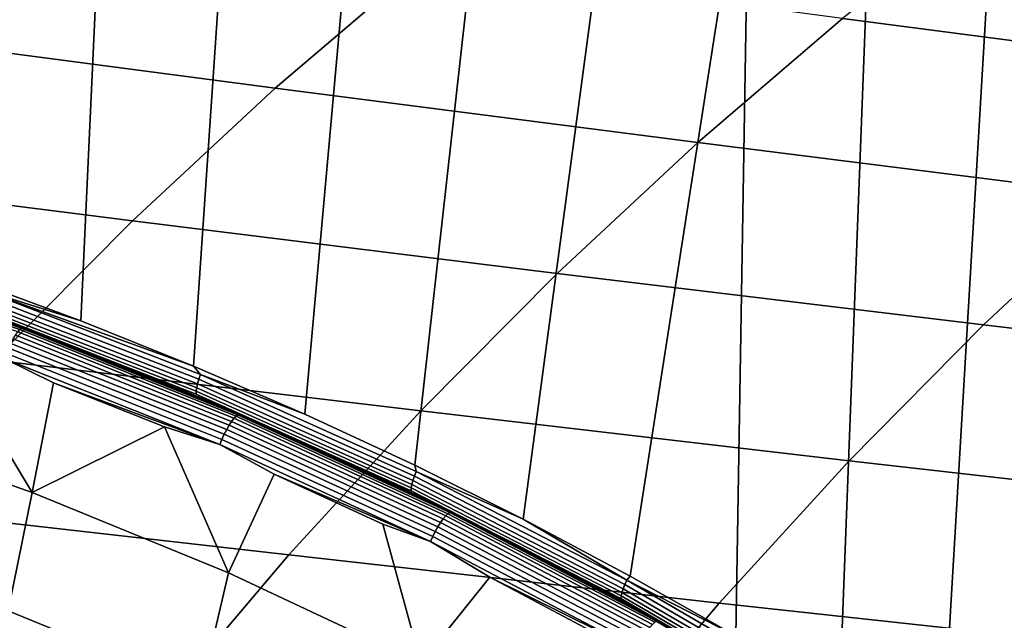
# Model space of a CAD drawing. Header units: metres. Extents: x -240 to 45, y -77 to 27.
# Tile 299 of 656: x -211.37 to -208.13, y 13.13 to 15.1. Entities that reach past the tile are written whole.
import ezdxf

# ---------------------------------------------------------------- set-up
doc = ezdxf.new("R2010")
doc.units = ezdxf.units.M
doc.layers.add('solid_102011X2', color=7, linetype='CONTINUOUS')

msp = doc.modelspace()

# ---------------------------------------------------------------- linework, layer by layer
at = {"layer": 'solid_102011X2'}
for points in [[(-211.546097, 14.250169, 270.942383), (-211.482178, 16.88657, 270.926453), (-211.050674, 16.728144, 270.818878), (-211.171478, 14.111793, 270.848999)], [(-211.171478, 14.111793, 270.848999), (-211.050674, 16.728144, 270.818878), (-210.623962, 16.559772, 270.712463), (-210.800751, 13.963403, 270.756561)], [(-210.800751, 13.963403, 270.756561), (-210.623962, 16.559772, 270.712463), (-210.202301, 16.381596, 270.60733), (-210.43428, 13.805162, 270.665192)], [(-210.43428, 13.805162, 270.665192), (-210.202301, 16.381596, 270.60733), (-209.78595, 16.1938, 270.50354), (-210.072266, 13.637177, 270.574921)], [(-210.072266, 13.637177, 270.574921), (-209.78595, 16.1938, 270.50354), (-209.375153, 15.996549, 270.401123), (-209.714981, 13.459588, 270.48584)], [(-209.714981, 13.459588, 270.48584), (-209.375153, 15.996549, 270.401123), (-208.970169, 15.790026, 270.30014), (-209.362717, 13.27256, 270.39801)], [(-209.015671, 13.0762, 270.311493), (-209.362717, 13.27256, 270.39801), (-208.970169, 15.790026, 270.30014)], [(-209.015671, 13.0762, 270.311493), (-208.970169, 15.790026, 270.30014), (-208.571259, 15.574406, 270.200684), (-208.674149, 12.870733, 270.226318)], [(-208.674149, 12.870733, 270.226318), (-208.571259, 15.574406, 270.200684), (-208.178604, 15.34988, 270.102783), (-208.338287, 12.656238, 270.142578)], [(-210.047241, 15.291131, 304.975006), (-211.425323, 15.478531, 303.337738), (-211.917648, 15.059723, 303.699371), (-210.53154, 14.877807, 305.3349)], [(-206.793182, 15.306257, 307.863495), (-208.174332, 15.491684, 306.237122), (-208.663696, 15.107029, 306.604401), (-207.274994, 14.926579, 308.228241)], [(-208.338287, 12.656238, 270.142578), (-208.178604, 15.34988, 270.102783), (-207.79248, 15.116625, 270.0065), (-208.008453, 12.432991, 270.060364)], [(-208.663696, 15.107029, 306.604401), (-210.047241, 15.291131, 304.975006), (-210.53154, 14.877807, 305.3349), (-209.140381, 14.699076, 306.962128)], [(-207.274994, 14.926579, 308.228241), (-208.663696, 15.107029, 306.604401), (-209.140381, 14.699076, 306.962128), (-207.744354, 14.523852, 308.583557)], [(-210.53154, 14.877807, 305.3349), (-211.917648, 15.059723, 303.699371), (-212.396042, 14.617742, 304.050781), (-211.002182, 14.441555, 305.684631)], [(-209.140381, 14.699076, 306.962128), (-210.53154, 14.877807, 305.3349), (-211.002182, 14.441555, 305.684631), (-209.603638, 14.268436, 307.309784)], [(-207.744354, 14.523852, 308.583557), (-209.140381, 14.699076, 306.962128), (-209.603638, 14.268436, 307.309784), (-208.2005, 14.098681, 308.928894)], [(-211.002182, 14.441555, 305.684631), (-212.396042, 14.617742, 304.050781), (-212.859802, 14.153279, 304.391418), (-211.458435, 13.983058, 306.023682)], [(-206.34256, 14.352416, 310.202667), (-207.744354, 14.523852, 308.583557), (-208.2005, 14.098681, 308.928894), (-206.791733, 13.932545, 310.545593)], [(-209.603638, 14.268436, 307.309784), (-211.002182, 14.441555, 305.684631), (-211.458435, 13.983058, 306.023682), (-210.052765, 13.815786, 307.646851)], [(-212.098633, 14.329784, 271.179443), (-211.372986, 14.083229, 270.998596), (-211.379623, 14.075658, 270.983185), (-212.104889, 14.322069, 271.163971)], [(-211.372986, 14.083229, 270.998596), (-212.098633, 14.329784, 271.179443), (-212.092972, 14.334468, 271.19632), (-211.367111, 14.087818, 271.015411)], [(-211.367111, 14.087818, 271.015411), (-212.092972, 14.334468, 271.19632), (-211.373062, 14.093218, 271.034943)], [(-208.2005, 14.098681, 308.928894), (-209.603638, 14.268436, 307.309784), (-210.052765, 13.815786, 307.646851), (-208.642746, 13.651731, 309.263702)], [(-211.503571, 14.216921, 270.933319), (-211.546097, 14.250169, 270.942383), (-211.171478, 14.111793, 270.848999)], [(-211.507858, 14.200994, 270.939026), (-210.783203, 13.919906, 270.758362), (-210.787201, 13.905245, 270.766937), (-211.511108, 14.186048, 270.947418)], [(-211.503571, 14.216921, 270.933319), (-210.778137, 13.935527, 270.752472), (-210.783203, 13.919906, 270.758362), (-211.507858, 14.200994, 270.939026)], [(-211.503571, 14.216921, 270.933319), (-211.171478, 14.111793, 270.848999), (-210.800751, 13.963403, 270.756561)], [(-211.503571, 14.216921, 270.933319), (-210.800751, 13.963403, 270.756561), (-210.778137, 13.935527, 270.752472)], [(-211.513245, 14.172538, 270.958252), (-210.789993, 13.891994, 270.777924), (-210.791519, 13.880554, 270.791016), (-211.514191, 14.160875, 270.971191)], [(-211.511108, 14.186048, 270.947418), (-210.787201, 13.905245, 270.766937), (-210.789993, 13.891994, 270.777924), (-211.513245, 14.172538, 270.958252)], [(-211.514191, 14.160875, 270.971191), (-210.791519, 13.880554, 270.791016), (-210.791718, 13.871274, 270.805786), (-211.513931, 14.151414, 270.98587)], [(-211.513931, 14.151414, 270.98587), (-210.791718, 13.871274, 270.805786), (-211.380753, 14.096587, 270.968964)], [(-211.379623, 14.075658, 270.983185), (-210.667511, 13.79159, 270.805603), (-210.675171, 13.781507, 270.792267), (-211.38678, 14.06536, 270.969727)], [(-211.380753, 14.096587, 270.968964), (-210.667587, 13.812319, 270.791138), (-210.665192, 13.808147, 270.807922), (-211.378143, 14.092333, 270.985687)], [(-210.791718, 13.871274, 270.805786), (-210.667587, 13.812319, 270.791138), (-211.380753, 14.096587, 270.968964)], [(-211.372986, 14.083229, 270.998596), (-210.660507, 13.798998, 270.820923), (-210.667511, 13.79159, 270.805603), (-211.379623, 14.075658, 270.983185)], [(-211.193176, 14.022705, 270.957458), (-211.187454, 14.023444, 270.988647), (-211.373062, 14.093218, 271.034943), (-211.378815, 14.092514, 271.003754)], [(-211.378143, 14.092333, 270.985687), (-211.193176, 14.022705, 270.957458), (-211.378815, 14.092514, 271.003754)], [(-211.378143, 14.092333, 270.985687), (-210.665192, 13.808147, 270.807922), (-211.193176, 14.022705, 270.957458)], [(-211.367111, 14.087818, 271.015411), (-211.373062, 14.093218, 271.034943), (-211.187454, 14.023444, 270.988647)], [(-210.660507, 13.798998, 270.820923), (-211.372986, 14.083229, 270.998596), (-211.367111, 14.087818, 271.015411), (-210.654404, 13.80348, 270.837708)], [(-211.367111, 14.087818, 271.015411), (-211.187454, 14.023444, 270.988647), (-211.002808, 13.951191, 270.942566)], [(-211.367111, 14.087818, 271.015411), (-211.002808, 13.951191, 270.942566), (-210.819183, 13.876472, 270.896759)], [(-210.654404, 13.80348, 270.837708), (-211.367111, 14.087818, 271.015411), (-210.819183, 13.876472, 270.896759)], [(-206.791733, 13.932545, 310.545593), (-208.2005, 14.098681, 308.928894), (-208.642746, 13.651731, 309.263702), (-207.227234, 13.491125, 310.878052)], [(-211.331833, 13.547549, 271.017548), (-211.990448, 13.779722, 271.182983), (-211.631287, 14.044299, 270.999847)], [(-211.421783, 13.987678, 270.944366), (-211.261932, 13.908609, 270.907715), (-211.331833, 13.547549, 271.017548), (-211.631287, 14.044299, 270.999847)], [(-211.401688, 14.038061, 270.950348), (-210.691422, 13.754763, 270.773193), (-210.699448, 13.739006, 270.768127), (-211.408936, 14.021984, 270.945099)], [(-211.394226, 14.052685, 270.958649), (-210.683228, 13.769092, 270.781342), (-210.691422, 13.754763, 270.773193), (-211.401688, 14.038061, 270.950348)], [(-211.38678, 14.06536, 270.969727), (-210.675171, 13.781507, 270.792267), (-210.683228, 13.769092, 270.781342), (-211.394226, 14.052685, 270.958649)], [(-211.41571, 14.004997, 270.943085), (-210.707062, 13.722355, 270.766296), (-210.713989, 13.705373, 270.767761), (-211.421783, 13.987678, 270.944366)], [(-211.408936, 14.021984, 270.945099), (-210.699448, 13.739006, 270.768127), (-210.707062, 13.722355, 270.766296), (-211.41571, 14.004997, 270.943085)], [(-211.008514, 13.950417, 270.911407), (-211.002808, 13.951191, 270.942566), (-211.187454, 14.023444, 270.988647), (-211.193176, 14.022705, 270.957458)], [(-210.665192, 13.808147, 270.807922), (-211.008514, 13.950417, 270.911407), (-211.193176, 14.022705, 270.957458)], [(-210.052765, 13.815786, 307.646851), (-211.458435, 13.983058, 306.023682), (-211.899612, 13.503036, 306.351501), (-210.487045, 13.341833, 307.972748)], [(-211.421783, 13.987678, 270.944366), (-210.713989, 13.705373, 270.767761), (-211.261932, 13.908609, 270.907715)], [(-210.824875, 13.875663, 270.865631), (-210.819183, 13.876472, 270.896759), (-211.002808, 13.951191, 270.942566), (-211.008514, 13.950417, 270.911407)], [(-210.665192, 13.808147, 270.807922), (-210.824875, 13.875663, 270.865631), (-211.008514, 13.950417, 270.911407)], [(-210.778137, 13.935527, 270.752472), (-210.800751, 13.963403, 270.756561), (-210.43428, 13.805162, 270.665192)], [(-211.331833, 13.547549, 271.017548), (-211.261932, 13.908609, 270.907715), (-210.896362, 13.763017, 270.816498)], [(-210.713989, 13.705373, 270.767761), (-210.896362, 13.763017, 270.816498), (-211.261932, 13.908609, 270.907715)], [(-210.783203, 13.919906, 270.758362), (-210.073517, 13.600847, 270.581421), (-210.078232, 13.586513, 270.590179), (-210.787201, 13.905245, 270.766937)], [(-210.778137, 13.935527, 270.752472), (-210.067673, 13.616122, 270.575317), (-210.073517, 13.600847, 270.581421), (-210.783203, 13.919906, 270.758362)], [(-210.067673, 13.616122, 270.575317), (-210.778137, 13.935527, 270.752472), (-210.43428, 13.805162, 270.665192), (-210.072266, 13.637177, 270.574921)], [(-210.642273, 13.798458, 270.820099), (-210.636612, 13.799306, 270.851196), (-210.819183, 13.876472, 270.896759), (-210.824875, 13.875663, 270.865631)], [(-210.665192, 13.808147, 270.807922), (-210.642273, 13.798458, 270.820099), (-210.824875, 13.875663, 270.865631)], [(-210.654404, 13.80348, 270.837708), (-210.819183, 13.876472, 270.896759), (-210.636612, 13.799306, 270.851196)], [(-210.791519, 13.880554, 270.791016), (-210.083771, 13.562368, 270.614563), (-210.084427, 13.553295, 270.629456), (-210.791718, 13.871274, 270.805786)], [(-210.789993, 13.891994, 270.777924), (-210.08168, 13.573555, 270.601318), (-210.083771, 13.562368, 270.614563), (-210.791519, 13.880554, 270.791016)], [(-210.787201, 13.905245, 270.766937), (-210.078232, 13.586513, 270.590179), (-210.08168, 13.573555, 270.601318), (-210.789993, 13.891994, 270.777924)], [(-210.791718, 13.871274, 270.805786), (-210.084427, 13.553295, 270.629456), (-210.667587, 13.812319, 270.791138)], [(-210.667587, 13.812319, 270.791138), (-209.969391, 13.490997, 270.617065), (-209.967209, 13.48692, 270.633881), (-210.665192, 13.808147, 270.807922)], [(-210.084427, 13.553295, 270.629456), (-209.969391, 13.490997, 270.617065), (-210.667587, 13.812319, 270.791138)], [(-208.642746, 13.651731, 309.263702), (-210.052765, 13.815786, 307.646851), (-210.487045, 13.341833, 307.972748), (-209.070419, 13.183702, 309.587463)], [(-212.05748, 13.386218, 271.275909), (-211.990448, 13.779722, 271.182983), (-211.331833, 13.547549, 271.017548), (-211.411057, 13.157919, 271.112885)], [(-210.675171, 13.781507, 270.792267), (-209.978546, 13.460712, 270.618469), (-209.987213, 13.448589, 270.607666), (-210.683228, 13.769092, 270.781342)], [(-210.667511, 13.79159, 270.805603), (-209.970398, 13.470553, 270.631714), (-209.978546, 13.460712, 270.618469), (-210.675171, 13.781507, 270.792267)], [(-210.660507, 13.798998, 270.820923), (-209.963028, 13.477778, 270.646942), (-209.970398, 13.470553, 270.631714), (-210.667511, 13.79159, 270.805603)], [(-210.665192, 13.808147, 270.807922), (-209.967209, 13.48692, 270.633881), (-210.642273, 13.798458, 270.820099)], [(-209.963028, 13.477778, 270.646942), (-210.660507, 13.798998, 270.820923), (-210.654404, 13.80348, 270.837708), (-209.956711, 13.482143, 270.663666)], [(-210.654404, 13.80348, 270.837708), (-210.636612, 13.799306, 270.851196), (-210.455109, 13.719704, 270.805908)], [(-210.654404, 13.80348, 270.837708), (-210.455109, 13.719704, 270.805908), (-210.274719, 13.637685, 270.760895)], [(-210.654404, 13.80348, 270.837708), (-210.274719, 13.637685, 270.760895), (-210.095474, 13.553266, 270.716156)], [(-209.956711, 13.482143, 270.663666), (-210.654404, 13.80348, 270.837708), (-210.095474, 13.553266, 270.716156)], [(-210.460754, 13.718819, 270.774841), (-210.455109, 13.719704, 270.805908), (-210.636612, 13.799306, 270.851196), (-210.642273, 13.798458, 270.820099)], [(-209.967209, 13.48692, 270.633881), (-210.460754, 13.718819, 270.774841), (-210.642273, 13.798458, 270.820099)], [(-210.685318, 13.282929, 270.855133), (-211.331833, 13.547549, 271.017548), (-210.896362, 13.763017, 270.816498)], [(-210.713989, 13.705373, 270.767761), (-210.534897, 13.607689, 270.726288), (-210.685318, 13.282929, 270.855133), (-210.896362, 13.763017, 270.816498)], [(-210.691422, 13.754763, 270.773193), (-209.996109, 13.434592, 270.599701), (-210.004913, 13.419197, 270.594788), (-210.699448, 13.739006, 270.768127)], [(-210.683228, 13.769092, 270.781342), (-209.987213, 13.448589, 270.607666), (-209.996109, 13.434592, 270.599701), (-210.691422, 13.754763, 270.773193)], [(-210.707062, 13.722355, 270.766296), (-210.013336, 13.402925, 270.59314), (-210.021103, 13.386326, 270.594818), (-210.713989, 13.705373, 270.767761)], [(-210.699448, 13.739006, 270.768127), (-210.004913, 13.419197, 270.594788), (-210.013336, 13.402925, 270.59314), (-210.707062, 13.722355, 270.766296)], [(-210.280334, 13.636762, 270.729858), (-210.274719, 13.637685, 270.760895), (-210.455109, 13.719704, 270.805908), (-210.460754, 13.718819, 270.774841)], [(-209.967209, 13.48692, 270.633881), (-210.280334, 13.636762, 270.729858), (-210.460754, 13.718819, 270.774841)], [(-210.713989, 13.705373, 270.767761), (-210.021103, 13.386326, 270.594818), (-210.534897, 13.607689, 270.726288)], [(-207.227234, 13.491125, 310.878052), (-208.642746, 13.651731, 309.263702), (-209.070419, 13.183702, 309.587463), (-207.648392, 13.028848, 311.199615)], [(-210.101074, 13.552304, 270.68515), (-210.095474, 13.553266, 270.716156), (-210.274719, 13.637685, 270.760895), (-210.280334, 13.636762, 270.729858)], [(-209.967209, 13.48692, 270.633881), (-210.101074, 13.552304, 270.68515), (-210.280334, 13.636762, 270.729858)], [(-210.067673, 13.616122, 270.575317), (-209.3741, 13.259465, 270.402405), (-209.380676, 13.244578, 270.408661), (-210.073517, 13.600847, 270.581421)], [(-210.067673, 13.616122, 270.575317), (-210.072266, 13.637177, 270.574921), (-209.714981, 13.459588, 270.48584)], [(-210.067673, 13.616122, 270.575317), (-209.714981, 13.459588, 270.48584), (-209.3741, 13.259465, 270.402405)], [(-210.052429, 12.98642, 270.696136), (-210.685318, 13.282929, 270.855133), (-210.534897, 13.607689, 270.726288), (-210.177841, 13.442739, 270.637146)], [(-210.021103, 13.386326, 270.594818), (-210.177841, 13.442739, 270.637146), (-210.534897, 13.607689, 270.726288)], [(-210.078232, 13.586513, 270.590179), (-209.386108, 13.230607, 270.417603), (-209.390198, 13.217978, 270.428925), (-210.08168, 13.573555, 270.601318)], [(-210.073517, 13.600847, 270.581421), (-209.380676, 13.244578, 270.408661), (-209.386108, 13.230607, 270.417603), (-210.078232, 13.586513, 270.590179)], [(-209.922974, 13.465463, 270.640747), (-209.917404, 13.466464, 270.671692), (-210.095474, 13.553266, 270.716156), (-210.101074, 13.552304, 270.68515)], [(-209.967209, 13.48692, 270.633881), (-209.922974, 13.465463, 270.640747), (-210.101074, 13.552304, 270.68515)], [(-209.956711, 13.482143, 270.663666), (-210.095474, 13.553266, 270.716156), (-209.917404, 13.466464, 270.671692)], [(-210.083771, 13.562368, 270.614563), (-209.392838, 13.207077, 270.442291), (-209.393951, 13.198234, 270.457306), (-210.084427, 13.553295, 270.629456)], [(-210.084427, 13.553295, 270.629456), (-209.393951, 13.198234, 270.457306), (-209.969391, 13.490997, 270.617065)], [(-210.08168, 13.573555, 270.601318), (-209.390198, 13.217978, 270.428925), (-209.392838, 13.207077, 270.442291), (-210.083771, 13.562368, 270.614563)], [(-211.411057, 13.157919, 271.112885), (-211.331833, 13.547549, 271.017548), (-210.685318, 13.282929, 270.855133), (-210.775665, 12.897919, 270.952515)], [(-210.487045, 13.341833, 307.972748), (-211.899612, 13.503036, 306.351501), (-212.325012, 13.002214, 306.667603), (-210.905838, 12.847296, 308.287048)], [(-209.969391, 13.490997, 270.617065), (-209.288025, 13.133381, 270.447174), (-209.286026, 13.129409, 270.46405), (-209.967209, 13.48692, 270.633881)], [(-209.393951, 13.198234, 270.457306), (-209.288025, 13.133381, 270.447174), (-209.969391, 13.490997, 270.617065)], [(-209.967209, 13.48692, 270.633881), (-209.286026, 13.129409, 270.46405), (-209.922974, 13.465463, 270.640747)], [(-209.978546, 13.460712, 270.618469), (-209.298767, 13.103709, 270.448822), (-209.308014, 13.091909, 270.438171), (-209.987213, 13.448589, 270.607666)], [(-209.970398, 13.470553, 270.631714), (-209.290131, 13.113283, 270.461945), (-209.298767, 13.103709, 270.448822), (-209.978546, 13.460712, 270.618469)], [(-209.963028, 13.477778, 270.646942), (-209.282425, 13.120307, 270.477112), (-209.290131, 13.113283, 270.461945), (-209.970398, 13.470553, 270.631714)], [(-209.282425, 13.120307, 270.477112), (-209.963028, 13.477778, 270.646942), (-209.956711, 13.482143, 270.663666), (-209.275894, 13.124542, 270.493774)], [(-209.956711, 13.482143, 270.663666), (-209.917404, 13.466464, 270.671692), (-209.74054, 13.377295, 270.627533)], [(-209.956711, 13.482143, 270.663666), (-209.74054, 13.377295, 270.627533), (-209.564911, 13.28578, 270.583679)], [(-209.956711, 13.482143, 270.663666), (-209.564911, 13.28578, 270.583679), (-209.390549, 13.191936, 270.540161)], [(-209.275894, 13.124542, 270.493774), (-209.956711, 13.482143, 270.663666), (-209.390549, 13.191936, 270.540161)], [(-209.746078, 13.376255, 270.596649), (-209.74054, 13.377295, 270.627533), (-209.917404, 13.466464, 270.671692), (-209.922974, 13.465463, 270.640747)], [(-209.286026, 13.129409, 270.46405), (-209.746078, 13.376255, 270.596649), (-209.922974, 13.465463, 270.640747)], [(-209.3741, 13.259465, 270.402405), (-209.714981, 13.459588, 270.48584), (-209.362717, 13.27256, 270.39801)], [(-210.021103, 13.386326, 270.594818), (-209.8255, 13.268354, 270.549164), (-210.052429, 12.98642, 270.696136), (-210.177841, 13.442739, 270.637146)], [(-209.996109, 13.434592, 270.599701), (-209.317596, 13.078282, 270.430328), (-209.327148, 13.06329, 270.425598), (-210.004913, 13.419197, 270.594788)], [(-209.987213, 13.448589, 270.607666), (-209.308014, 13.091909, 270.438171), (-209.317596, 13.078282, 270.430328), (-209.996109, 13.434592, 270.599701)], [(-210.013336, 13.402925, 270.59314), (-209.33638, 13.047439, 270.424133), (-209.344955, 13.031267, 270.425964), (-210.021103, 13.386326, 270.594818)], [(-210.004913, 13.419197, 270.594788), (-209.327148, 13.06329, 270.425598), (-209.33638, 13.047439, 270.424133), (-210.013336, 13.402925, 270.59314)], [(-210.021103, 13.386326, 270.594818), (-209.344955, 13.031267, 270.425964), (-209.8255, 13.268354, 270.549164)], [(-209.570435, 13.2847, 270.552856), (-209.564911, 13.28578, 270.583679), (-209.74054, 13.377295, 270.627533), (-209.746078, 13.376255, 270.596649)], [(-209.286026, 13.129409, 270.46405), (-209.570435, 13.2847, 270.552856), (-209.746078, 13.376255, 270.596649)], [(-209.070419, 13.183702, 309.587463), (-210.487045, 13.341833, 307.972748), (-210.905838, 12.847296, 308.287048), (-209.482834, 12.695299, 309.899689)], [(-210.154099, 12.606885, 270.795532), (-210.775665, 12.897919, 270.952515), (-210.685318, 13.282929, 270.855133), (-210.052429, 12.98642, 270.696136)], [(-210.052429, 12.98642, 270.696136), (-209.8255, 13.268354, 270.549164), (-209.478119, 13.084669, 270.462402)], [(-209.344955, 13.031267, 270.425964), (-209.478119, 13.084669, 270.462402), (-209.8255, 13.268354, 270.549164)], [(-209.396042, 13.190817, 270.509369), (-209.390549, 13.191936, 270.540161), (-209.564911, 13.28578, 270.583679), (-209.570435, 13.2847, 270.552856)], [(-209.286026, 13.129409, 270.46405), (-209.396042, 13.190817, 270.509369), (-209.570435, 13.2847, 270.552856)], [(-209.3741, 13.259465, 270.402405), (-208.69928, 12.866408, 270.234131), (-208.706604, 12.851949, 270.240601), (-209.380676, 13.244578, 270.408661)], [(-209.3741, 13.259465, 270.402405), (-209.362717, 13.27256, 270.39801), (-209.015671, 13.0762, 270.311493)], [(-209.3741, 13.259465, 270.402405), (-209.015671, 13.0762, 270.311493), (-208.69928, 12.866408, 270.234131)], [(-209.386108, 13.230607, 270.417603), (-208.712723, 12.838381, 270.249695), (-208.717438, 12.826116, 270.2612), (-209.390198, 13.217978, 270.428925)], [(-209.380676, 13.244578, 270.408661), (-208.706604, 12.851949, 270.240601), (-208.712723, 12.838381, 270.249695), (-209.386108, 13.230607, 270.417603)], [(-209.392838, 13.207077, 270.442291), (-208.720627, 12.815528, 270.274689), (-208.722168, 12.806939, 270.289795), (-209.393951, 13.198234, 270.457306)], [(-209.393951, 13.198234, 270.457306), (-208.722168, 12.806939, 270.289795), (-209.288025, 13.133381, 270.447174)], [(-209.390198, 13.217978, 270.428925), (-208.717438, 12.826116, 270.2612), (-208.720627, 12.815528, 270.274689), (-209.392838, 13.207077, 270.442291)], [(-207.648392, 13.028848, 311.199615), (-209.070419, 13.183702, 309.587463), (-209.482834, 12.695299, 309.899689), (-208.054565, 12.546412, 311.509705)], [(-209.222961, 13.094622, 270.466217), (-209.217484, 13.095782, 270.496948), (-209.390549, 13.191936, 270.540161), (-209.396042, 13.190817, 270.509369)], [(-209.286026, 13.129409, 270.46405), (-209.222961, 13.094622, 270.466217), (-209.396042, 13.190817, 270.509369)], [(-209.275894, 13.124542, 270.493774), (-209.390549, 13.191936, 270.540161), (-209.217484, 13.095782, 270.496948)], [(-210.993027, 12.565222, 271.057281), (-211.444153, 12.748298, 271.171539), (-211.411057, 13.157919, 271.112885), (-210.775665, 12.897919, 270.952515)], [(-209.288025, 13.133381, 270.447174), (-208.625305, 12.740307, 270.281952), (-208.623505, 12.73645, 270.298859), (-209.286026, 13.129409, 270.46405)], [(-208.722168, 12.806939, 270.289795), (-208.625305, 12.740307, 270.281952), (-209.288025, 13.133381, 270.447174)], [(-209.286026, 13.129409, 270.46405), (-208.623505, 12.73645, 270.298859), (-209.222961, 13.094622, 270.466217)]]:
    msp.add_3dface(points, dxfattribs=at)

doc.saveas('drawing.dxf')
